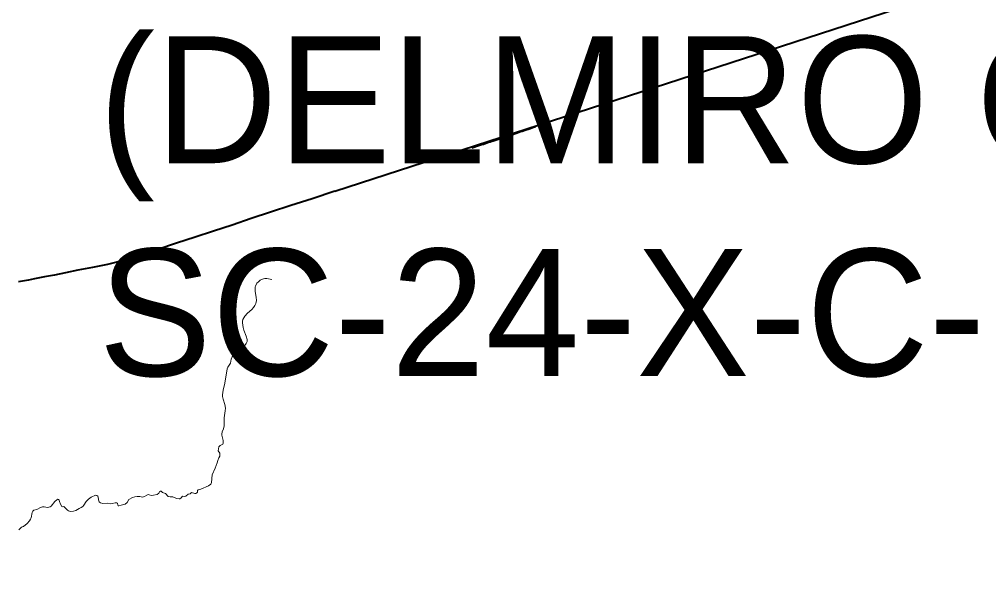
# Model space of a CAD drawing. Extents: x -1643653 to 4543381, y 1624270 to 13878484.
# Drawn here: x 589726 to 593542, y 8913437 to 8915662 of the extents above; entities that cross this region are included whole.
import ezdxf

# ---------------------------------------------------------------- set-up
doc = ezdxf.new("R2010")
doc.units = 0
doc.header["$LTSCALE"] = 200
doc.layers.add('1', color=7, linetype='Continuous', lineweight=13)
doc.layers.add('6', color=7, linetype='Continuous', lineweight=13)

msp = doc.modelspace()

# ---------------------------------------------------------------- linework, layer by layer
at = {"layer": '1', "lineweight": 25}
msp.add_spline([(814781, 9009175.5), (814787.2, 9009173.4), (814796.9, 9009173.4), (814799.4, 9009172.4), (814805.1, 9009174.5), (814805.6, 9009176.5), (814811.7, 9009179.5), (814811.7, 9009179.5), (814801.5, 9009181), (814790.7, 9009181.5), (814784.1, 9009183.1), (814777.4, 9009185.1), (814778.4, 9009175.5)], degree=3, dxfattribs=at)
at = {"layer": '6', "lineweight": 40}
msp.add_line((590967.2, 8914985.2), (596244.3, 8916699.1), dxfattribs=at)
for points in [[(591756.4, 8915237.8), (591750.2, 8915235.8), (591732.6, 8915229.7), (591719.4, 8915225.6), (591705.6, 8915220.8), (591702.1, 8915219.9), (591692, 8915216.2), (591681.8, 8915212.9), (591667.8, 8915207.9), (591654.5, 8915203.8), (591640.5, 8915198.8), (591602.5, 8915186.3)], [(591602.5, 8915186.3), (591594.7, 8915183.7), (591591, 8915182.3), (591586.6, 8915181), (591579.2, 8915178.2), (591573.2, 8915176.8), (591553.1, 8915169.9), (591550.7, 8915169.5), (591545, 8915167.4), (591538, 8915165.5), (591507.1, 8915154.8)], [(590967.2, 8914985.2), (590878.4, 8914955.6), (590794.3, 8914928.8), (590714.1, 8914902.8), (590638.7, 8914877.7), (590563.6, 8914852.3), (590490.5, 8914828.4), (590417.3, 8914804.2), (590344.2, 8914780.3), (590271, 8914756.5), (590202.2, 8914734.8), (590164.9, 8914722.1), (590133.8, 8914713.2), (590073.3, 8914697.5), (590013.2, 8914685.6), (589955.9, 8914674.1), (589907.1, 8914664.4), (589864, 8914655.5), (589824, 8914648.4), (589785.5, 8914641.2), (589761.6, 8914635.9), (589721.8, 8914628.2)]]:
    msp.add_lwpolyline(points, dxfattribs=at)
at = {"layer": '6'}
for points in [[(590719.7, 8914637.8), (590700.5, 8914641.4), (590692.4, 8914641.6), (590686.3, 8914640.6), (590679.6, 8914638.4), (590674.1, 8914635.2), (590666.8, 8914628.9), (590661.3, 8914622.9), (590655.1, 8914612.1), (590654.1, 8914608.5), (590654.6, 8914590.3), (590658.4, 8914568.6), (590659.6, 8914555.4), (590657.3, 8914543.8), (590653.3, 8914535.8), (590648.1, 8914528.2), (590640.6, 8914519.9), (590624, 8914505.1), (590613.4, 8914493.4), (590608.9, 8914486.8), (590606.1, 8914480.2), (590604.5, 8914473.6), (590604.1, 8914467.6), (590606.6, 8914449.2), (590609.6, 8914438.8), (590619.3, 8914415.3), (590622.3, 8914401.9), (590622.1, 8914393.7), (590619.3, 8914385.9), (590608.9, 8914372.7), (590607, 8914367.2), (590603.4, 8914351.2), (590600.9, 8914346.2), (590596, 8914340), (590592.5, 8914337.8), (590586.9, 8914336.8), (590573.8, 8914338.9), (590569.8, 8914339.1), (590563, 8914333.9), (590559.7, 8914324.9), (590556.6, 8914308.9), (590546.8, 8914293), (590544.1, 8914286.2), (590534.6, 8914229.5), (590528.2, 8914201.8), (590525.9, 8914184.4), (590526.1, 8914177.2), (590527.7, 8914167), (590534.2, 8914146.4), (590536.8, 8914131.2), (590536.2, 8914120.7), (590531.9, 8914093.1), (590531.7, 8914062.4), (590529.1, 8914050), (590524.3, 8914037.8), (590522.6, 8914029), (590522.8, 8914025.6), (590528.6, 8914004.9), (590528.5, 8913994.1), (590526.7, 8913990.1), (590516.3, 8913984.9), (590511.6, 8913979.9), (590507.9, 8913963.7), (590515.6, 8913954.4), (590515.6, 8913942.3)], [(590515.6, 8913942.3), (590510.8, 8913936.2), (590507.1, 8913925.3), (590504.7, 8913916.8), (590496.2, 8913895), (590485.2, 8913869.5), (590481.6, 8913839.2), (590479.2, 8913831.9), (590469.8, 8913825.4)], [(590469.8, 8913825.4), (590440.3, 8913812.5), (590430.1, 8913810.7), (590427.7, 8913807.3), (590427.2, 8913800.5), (590424.8, 8913798.1), (590420.4, 8913796.3), (590416.4, 8913796.1), (590403.4, 8913799.7), (590397.7, 8913794.2), (590390.5, 8913793), (590381.4, 8913785.2), (590376.4, 8913783.8), (590368.3, 8913784.8), (590363.2, 8913778.2), (590357.3, 8913775.1), (590354.3, 8913774.9), (590344.9, 8913776.5), (590330.4, 8913782.7), (590318.9, 8913782.3), (590312.2, 8913784.1), (590300.8, 8913796.3), (590289.1, 8913800.1), (590284, 8913804.5), (590281.8, 8913804.9), (590277.4, 8913802.2), (590274.2, 8913796.8), (590268.7, 8913792.2), (590254.1, 8913788.6), (590245.3, 8913788), (590236.7, 8913791), (590233.4, 8913791.2), (590227.8, 8913789.8), (590218.8, 8913783.3), (590214.4, 8913782.1), (590210.6, 8913781.9), (590199.8, 8913784.1), (590188.9, 8913783.9), (590180.8, 8913782.9), (590171.1, 8913780.2), (590156.7, 8913771.6), (590150.1, 8913760.8), (590142.4, 8913753.8), (590137, 8913751.8), (590125.9, 8913750.1), (590117.1, 8913746.9), (590115.3, 8913747.3), (590114, 8913749.3), (590112.2, 8913757.5), (590108.8, 8913758.9), (590102.8, 8913759.3), (590090.9, 8913755.9), (590083.7, 8913754.7), (590073.6, 8913758.1), (590053.9, 8913756.8), (590044.7, 8913758.4), (590041, 8913761), (590039.3, 8913763.4), (590037.5, 8913770.2), (590035.8, 8913782), (590034.6, 8913785.2), (590030.5, 8913787.8), (590024.8, 8913788.6), (590009, 8913781.8), (589997.3, 8913773.4), (589989.2, 8913763.7), (589979.2, 8913749.7)], [(589979.2, 8913749.7), (589979.2, 8913749.7), (589975.1, 8913745.1), (589969.6, 8913740.7), (589960.9, 8913737.1), (589948.4, 8913729.2), (589939.2, 8913725.8), (589927.6, 8913725.4), (589918.8, 8913727.8), (589915.8, 8913729.6), (589902.3, 8913743.6), (589900.3, 8913744.2), (589895.6, 8913743.2), (589893.3, 8913744.2), (589887.2, 8913753.2), (589884.3, 8913764.8), (589882.3, 8913769.8), (589880.3, 8913771.8), (589877, 8913773), (589873.1, 8913771.2), (589865.8, 8913764.5), (589850.8, 8913746.3), (589846.8, 8913743.5), (589841.7, 8913741.9), (589836, 8913741.1), (589823.9, 8913743.2), (589816.2, 8913742.8), (589808.7, 8913740.2), (589794.3, 8913732.8), (589782.7, 8913729.6), (589778.4, 8913725.8), (589776, 8913721.3), (589772.3, 8913700.5), (589769.6, 8913694.1), (589765.7, 8913687.5), (589757, 8913677.6), (589742.1, 8913666.2), (589736.6, 8913664.2), (589732.6, 8913661.8), (589723.6, 8913652.9)]]:
    msp.add_lwpolyline(points, dxfattribs=at)

# ---------------------------------------------------------------- texts
for s, p in [('(DELMIRO GOUVEIA)', (590036.9, 8915095.5)), ('SC-24-X-C-III', (590036.9, 8914258.4))]:
    msp.add_text(s, height=500, dxfattribs=at).set_placement(p)

doc.saveas('drawing.dxf')
